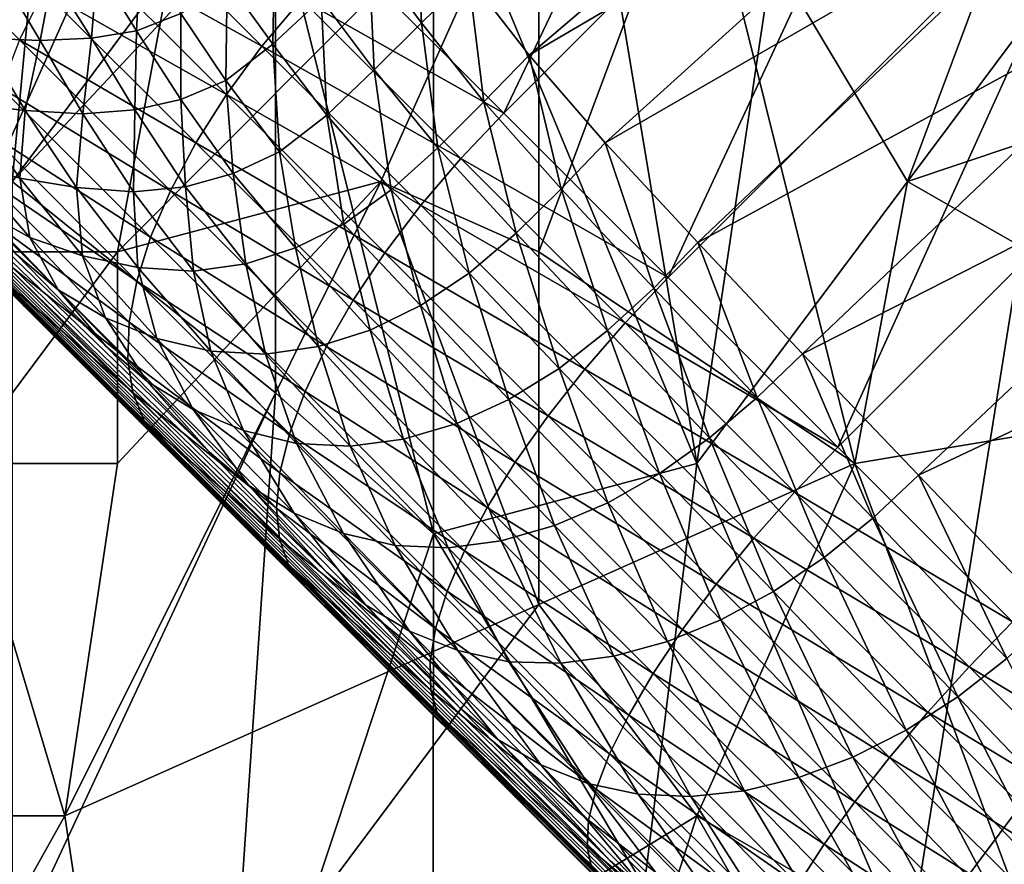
# Model space of a CAD drawing. Extents: x -160 to 10, y -10 to 160.
# Tile 238 of 450: x -0.1676 to -0.1429, y 0.0831 to 0.1043. Entities that reach past the tile are written whole.
import ezdxf

# ---------------------------------------------------------------- set-up
doc = ezdxf.new("R2010")
doc.units = 0

msp = doc.modelspace()

# ---------------------------------------------------------------- linework, layer by layer
for points in [[(-0.185174, 0.170429, 0.584312), (-0.148952, 0.135016, 0.684081), (-0.071389, 0.057435, 0.659767)], [(-0.185174, 0.170429, 0.584312), (-0.071389, 0.057435, 0.659767), (-0.083124, 0.068952, 0.639939)], [(-0.185174, 0.170429, 0.584312), (-0.083124, 0.068952, 0.639939), (-0.085112, 0.070919, 0.637953)], [(-0.185174, 0.170429, 0.584312), (-0.085112, 0.070919, 0.637953), (-0.087059, 0.072845, 0.635977)], [(-0.185174, 0.170429, 0.584312), (-0.087059, 0.072845, 0.635977), (-0.088964, 0.07473, 0.634012)], [(-0.185174, 0.170429, 0.584312), (-0.088964, 0.07473, 0.634012), (-0.090829, 0.076574, 0.63206)], [(-0.185174, 0.170429, 0.584312), (-0.090829, 0.076574, 0.63206), (-0.092655, 0.078379, 0.630117)], [(-0.185174, 0.170429, 0.584312), (-0.092655, 0.078379, 0.630117), (-0.094442, 0.080147, 0.628184)], [(-0.185174, 0.170429, 0.584312), (-0.094442, 0.080147, 0.628184), (-0.096295, 0.081978, 0.626145)], [(-0.185174, 0.170429, 0.584312), (-0.096295, 0.081978, 0.626145), (-0.105174, 0.09075, 0.615906)], [(-0.185174, 0.170429, 0.584312), (-0.105174, 0.09075, 0.615906), (-0.111024, 0.096522, 0.608537)], [(-0.185174, 0.170429, 0.584312), (-0.111024, 0.096522, 0.608537), (-0.116305, 0.101728, 0.601386)], [(-0.116305, 0.101728, 0.601386), (-0.121075, 0.106425, 0.594416), (-0.185174, 0.170429, 0.584312)], [(-0.148952, 0.135016, 0.684081), (-0.120864, 0.106907, 0.7044), (-0.071389, 0.057435, 0.659767)], [(-0.171739, 0.098514, 0.771863), (-0.166453, 0.114435, 0.771572), (-0.170417, 0.12328, 0.77151)], [(-0.16747, 0.097153, 0.693811), (-0.180167, 0.109834, 0.680251), (-0.191236, 0.120898, 0.661847)], [(-0.136408, 0.066108, 0.707415), (-0.16747, 0.097153, 0.693811), (-0.191236, 0.120898, 0.661847)], [(-0.100422, 0.030204, 0.651207), (-0.136408, 0.066108, 0.707415), (-0.191236, 0.120898, 0.661847)], [(-0.109075, 0.038966, 0.641935), (-0.100422, 0.030204, 0.651207), (-0.191236, 0.120898, 0.661847)], [(-0.111082, 0.040994, 0.639939), (-0.109075, 0.038966, 0.641935), (-0.191236, 0.120898, 0.661847)], [(-0.113049, 0.042982, 0.637953), (-0.111082, 0.040994, 0.639939), (-0.191236, 0.120898, 0.661847)], [(-0.114975, 0.044929, 0.635977), (-0.113049, 0.042982, 0.637953), (-0.191236, 0.120898, 0.661847)], [(-0.116859, 0.046834, 0.634012), (-0.114975, 0.044929, 0.635977), (-0.191236, 0.120898, 0.661847)], [(-0.118704, 0.048699, 0.63206), (-0.116859, 0.046834, 0.634012), (-0.191236, 0.120898, 0.661847)], [(-0.120509, 0.050525, 0.630117), (-0.118704, 0.048699, 0.63206), (-0.191236, 0.120898, 0.661847)], [(-0.122277, 0.052313, 0.628184), (-0.120509, 0.050525, 0.630117), (-0.191236, 0.120898, 0.661847)], [(-0.191236, 0.120898, 0.661847), (-0.167673, 0.098459, 0.556698), (-0.165423, 0.096149, 0.562462)], [(-0.124108, 0.054165, 0.626145), (-0.122277, 0.052313, 0.628184), (-0.191236, 0.120898, 0.661847)], [(-0.132879, 0.063045, 0.615906), (-0.124108, 0.054165, 0.626145), (-0.191236, 0.120898, 0.661847)], [(-0.191236, 0.120898, 0.661847), (-0.165423, 0.096149, 0.562462), (-0.162836, 0.0935, 0.568446)], [(-0.191236, 0.120898, 0.661847), (-0.162836, 0.0935, 0.568446), (-0.159885, 0.090483, 0.574642)], [(-0.138652, 0.068895, 0.608537), (-0.132879, 0.063045, 0.615906), (-0.191236, 0.120898, 0.661847)], [(-0.143857, 0.074175, 0.601386), (-0.138652, 0.068895, 0.608537), (-0.191236, 0.120898, 0.661847)], [(-0.191236, 0.120898, 0.661847), (-0.159885, 0.090483, 0.574642), (-0.156539, 0.087071, 0.58104)], [(-0.191236, 0.120898, 0.661847), (-0.156539, 0.087071, 0.58104), (-0.152772, 0.083234, 0.587633)], [(-0.148554, 0.078945, 0.594416), (-0.143857, 0.074175, 0.601386), (-0.191236, 0.120898, 0.661847)], [(-0.191236, 0.120898, 0.661847), (-0.152772, 0.083234, 0.587633), (-0.148554, 0.078945, 0.594416)], [(-0.155442, 0.101999, 0.709867), (-0.148131, 0.117314, 0.707175), (-0.159444, 0.106001, 0.707175)], [(-0.155442, 0.101999, 0.709867), (-0.144129, 0.113312, 0.709867), (-0.148131, 0.117314, 0.707175)], [(-0.167774, 0.100283, 0.771746), (-0.166453, 0.114435, 0.771572), (-0.171739, 0.098514, 0.771863)], [(-0.167774, 0.100283, 0.771746), (-0.161167, 0.107359, 0.771433), (-0.166453, 0.114435, 0.771572)], [(-0.151313, 0.09787, 0.712242), (-0.144129, 0.113312, 0.709867), (-0.155442, 0.101999, 0.709867)], [(-0.151313, 0.09787, 0.712242), (-0.14, 0.109183, 0.712242), (-0.144129, 0.113312, 0.709867)], [(-0.156329, 0.105417, 0.54201), (-0.144225, 0.11247, 0.546387), (-0.154799, 0.103451, 0.546712)], [(-0.154799, 0.103451, 0.546712), (-0.144225, 0.11247, 0.546387), (-0.142424, 0.11072, 0.551463)], [(-0.154799, 0.103451, 0.546712), (-0.142424, 0.11072, 0.551463), (-0.152894, 0.101251, 0.551663)], [(-0.150596, 0.093207, 0.770742), (-0.147953, 0.110897, 0.770597), (-0.153239, 0.109128, 0.770985)], [(-0.152894, 0.101251, 0.551663), (-0.142424, 0.11072, 0.551463), (-0.140246, 0.108564, 0.556737)], [(-0.141346, 0.10559, 0.76997), (-0.147953, 0.110897, 0.770597), (-0.150596, 0.093207, 0.770742)], [(-0.16747, 0.097153, 0.693811), (-0.174028, 0.103704, 0.687614), (-0.180167, 0.109834, 0.680251)], [(-0.170417, 0.102052, 0.708347), (-0.170417, 0.109128, 0.707635), (-0.165132, 0.107359, 0.708462)], [(-0.15456, 0.109128, 0.709266), (-0.158525, 0.100283, 0.709218), (-0.165132, 0.098514, 0.709011)], [(-0.165132, 0.098514, 0.709011), (-0.16381, 0.10559, 0.708724), (-0.15456, 0.109128, 0.709266)], [(-0.157203, 0.091438, 0.771244), (-0.157203, 0.109128, 0.771225), (-0.161167, 0.107359, 0.771433)], [(-0.15456, 0.098514, 0.709301), (-0.158525, 0.100283, 0.709218), (-0.15456, 0.109128, 0.709266)], [(-0.150596, 0.093207, 0.770742), (-0.153239, 0.109128, 0.770985), (-0.157203, 0.109128, 0.771225)], [(-0.157203, 0.091438, 0.771244), (-0.150596, 0.093207, 0.770742), (-0.157203, 0.109128, 0.771225)], [(-0.15456, 0.098514, 0.709301), (-0.15456, 0.109128, 0.709266), (-0.150596, 0.109128, 0.709458)], [(-0.15456, 0.098514, 0.709301), (-0.150596, 0.109128, 0.709458), (-0.146632, 0.093207, 0.709339)], [(-0.147057, 0.093614, 0.7143), (-0.14, 0.109183, 0.712242), (-0.151313, 0.09787, 0.712242)], [(-0.150596, 0.109128, 0.709458), (-0.142668, 0.107359, 0.709632), (-0.145311, 0.100283, 0.709421)], [(-0.146632, 0.093207, 0.709339), (-0.150596, 0.109128, 0.709458), (-0.145311, 0.100283, 0.709421)], [(-0.147057, 0.093614, 0.7143), (-0.135744, 0.104927, 0.7143), (-0.14, 0.109183, 0.712242)], [(-0.152894, 0.101251, 0.551663), (-0.140246, 0.108564, 0.556737), (-0.150575, 0.098751, 0.556842)], [(-0.150575, 0.098751, 0.556842), (-0.140246, 0.108564, 0.556737), (-0.137569, 0.105845, 0.56216)], [(-0.16698, 0.105066, 0.702779), (-0.17125, 0.107496, 0.698778), (-0.167588, 0.103835, 0.702027)], [(-0.161507, 0.103675, 0.706811), (-0.165367, 0.107535, 0.703814), (-0.166236, 0.106306, 0.703378)], [(-0.160518, 0.104861, 0.707084), (-0.165367, 0.107535, 0.703814), (-0.161507, 0.103675, 0.706811)], [(-0.169096, 0.098514, 0.708762), (-0.170417, 0.102052, 0.708347), (-0.165132, 0.107359, 0.708462)], [(-0.169096, 0.098514, 0.708762), (-0.165132, 0.107359, 0.708462), (-0.16381, 0.10559, 0.708724)], [(-0.161167, 0.094976, 0.771481), (-0.161167, 0.107359, 0.771433), (-0.167774, 0.100283, 0.771746)], [(-0.161167, 0.094976, 0.771481), (-0.157203, 0.091438, 0.771244), (-0.161167, 0.107359, 0.771433)], [(-0.140025, 0.102052, 0.709489), (-0.145311, 0.100283, 0.709421), (-0.142668, 0.107359, 0.709632)], [(-0.157646, 0.10716, 0.537563), (-0.157503, 0.104268, 0.542018), (-0.158823, 0.106032, 0.537571)], [(-0.157646, 0.10716, 0.537563), (-0.156329, 0.105417, 0.54201), (-0.157503, 0.104268, 0.542018)], [(-0.162394, 0.102464, 0.706361), (-0.166236, 0.106306, 0.703378), (-0.16698, 0.105066, 0.702779)], [(-0.161507, 0.103675, 0.706811), (-0.166236, 0.106306, 0.703378), (-0.162394, 0.102464, 0.706361)], [(-0.161186, 0.106422, 0.533445), (-0.161232, 0.103731, 0.537631), (-0.162378, 0.105322, 0.533464)], [(-0.161186, 0.106422, 0.533445), (-0.160023, 0.104863, 0.537587), (-0.161232, 0.103731, 0.537631)], [(-0.164558, 0.106037, 0.529609), (-0.164652, 0.104062, 0.533789), (-0.165642, 0.105654, 0.529812)], [(-0.164558, 0.106037, 0.529609), (-0.163542, 0.104494, 0.533569), (-0.164652, 0.104062, 0.533789)], [(-0.155442, 0.101999, 0.709867), (-0.159444, 0.106001, 0.707175), (-0.160518, 0.104861, 0.707084)], [(-0.158823, 0.106032, 0.537571), (-0.158691, 0.103087, 0.542044), (-0.160023, 0.104863, 0.537587)], [(-0.158823, 0.106032, 0.537571), (-0.157503, 0.104268, 0.542018), (-0.158691, 0.103087, 0.542044)], [(-0.150575, 0.098751, 0.556842), (-0.137569, 0.105845, 0.56216), (-0.147947, 0.095961, 0.56226)], [(-0.147947, 0.095961, 0.56226), (-0.137569, 0.105845, 0.56216), (-0.134544, 0.102784, 0.567813)], [(-0.165132, 0.098514, 0.709011), (-0.169096, 0.098514, 0.708762), (-0.16381, 0.10559, 0.708724)], [(-0.165642, 0.105654, 0.529812), (-0.165784, 0.103882, 0.534078), (-0.166762, 0.105447, 0.530062)], [(-0.165642, 0.105654, 0.529812), (-0.164652, 0.104062, 0.533789), (-0.165784, 0.103882, 0.534078)], [(-0.145311, 0.080823, 0.770233), (-0.141346, 0.10559, 0.76997), (-0.150596, 0.093207, 0.770742)], [(-0.136061, 0.093207, 0.769371), (-0.141346, 0.10559, 0.76997), (-0.145311, 0.080823, 0.770233)], [(-0.16802, 0.105408, 0.53035), (-0.16707, 0.103822, 0.534397), (-0.168531, 0.103881, 0.534751)], [(-0.166762, 0.105447, 0.530062), (-0.16707, 0.103822, 0.534397), (-0.16802, 0.105408, 0.53035)], [(-0.166762, 0.105447, 0.530062), (-0.165784, 0.103882, 0.534078), (-0.16707, 0.103822, 0.534397)], [(-0.162378, 0.105322, 0.533464), (-0.162412, 0.10282, 0.53775), (-0.163542, 0.104494, 0.533569)], [(-0.162378, 0.105322, 0.533464), (-0.161232, 0.103731, 0.537631), (-0.162412, 0.10282, 0.53775)], [(-0.156329, 0.105417, 0.54201), (-0.15594, 0.10228, 0.546715), (-0.157503, 0.104268, 0.542018)], [(-0.156329, 0.105417, 0.54201), (-0.154799, 0.103451, 0.546712), (-0.15594, 0.10228, 0.546715)], [(-0.163163, 0.101249, 0.705743), (-0.16698, 0.105066, 0.702779), (-0.167588, 0.103835, 0.702027)], [(-0.162394, 0.102464, 0.706361), (-0.16698, 0.105066, 0.702779), (-0.163163, 0.101249, 0.705743)], [(-0.15652, 0.100863, 0.709773), (-0.160518, 0.104861, 0.707084), (-0.161507, 0.103675, 0.706811)], [(-0.160023, 0.104863, 0.537587), (-0.159883, 0.101947, 0.542105), (-0.161232, 0.103731, 0.537631)], [(-0.155442, 0.101999, 0.709867), (-0.160518, 0.104861, 0.707084), (-0.15652, 0.100863, 0.709773)], [(-0.160023, 0.104863, 0.537587), (-0.158691, 0.103087, 0.542044), (-0.159883, 0.101947, 0.542105)], [(-0.142674, 0.089231, 0.716042), (-0.135744, 0.104927, 0.7143), (-0.147057, 0.093614, 0.7143)], [(-0.163542, 0.104494, 0.533569), (-0.163542, 0.102338, 0.537997), (-0.164652, 0.104062, 0.533789)], [(-0.163542, 0.104494, 0.533569), (-0.162412, 0.10282, 0.53775), (-0.163542, 0.102338, 0.537997)], [(-0.157503, 0.104268, 0.542018), (-0.157091, 0.10113, 0.546762), (-0.158691, 0.103087, 0.542044)], [(-0.157503, 0.104268, 0.542018), (-0.15594, 0.10228, 0.546715), (-0.157091, 0.10113, 0.546762)], [(-0.164652, 0.104062, 0.533789), (-0.164699, 0.102078, 0.538311), (-0.165784, 0.103882, 0.534078)], [(-0.164652, 0.104062, 0.533789), (-0.163542, 0.102338, 0.537997), (-0.164699, 0.102078, 0.538311)], [(-0.168531, 0.103881, 0.534751), (-0.167452, 0.102064, 0.539087), (-0.168897, 0.102231, 0.53951)], [(-0.16707, 0.103822, 0.534397), (-0.167452, 0.102064, 0.539087), (-0.168531, 0.103881, 0.534751)], [(-0.163802, 0.100049, 0.704966), (-0.167588, 0.103835, 0.702027), (-0.168049, 0.102635, 0.701134)], [(-0.163163, 0.101249, 0.705743), (-0.167588, 0.103835, 0.702027), (-0.163802, 0.100049, 0.704966)], [(-0.16707, 0.103822, 0.534397), (-0.166001, 0.101984, 0.538672), (-0.167452, 0.102064, 0.539087)], [(-0.165784, 0.103882, 0.534078), (-0.166001, 0.101984, 0.538672), (-0.16707, 0.103822, 0.534397)], [(-0.165784, 0.103882, 0.534078), (-0.164699, 0.102078, 0.538311), (-0.166001, 0.101984, 0.538672)], [(-0.16747, 0.097153, 0.693811), (-0.170802, 0.100482, 0.690856), (-0.174028, 0.103704, 0.687614)], [(-0.161232, 0.103731, 0.537631), (-0.161065, 0.101027, 0.542249), (-0.162412, 0.10282, 0.53775)], [(-0.15752, 0.099689, 0.709492), (-0.161507, 0.103675, 0.706811), (-0.162394, 0.102464, 0.706361)], [(-0.15652, 0.100863, 0.709773), (-0.161507, 0.103675, 0.706811), (-0.15752, 0.099689, 0.709492)], [(-0.161232, 0.103731, 0.537631), (-0.159883, 0.101947, 0.542105), (-0.161065, 0.101027, 0.542249)], [(-0.154799, 0.103451, 0.546712), (-0.153996, 0.100096, 0.551673), (-0.15594, 0.10228, 0.546715)], [(-0.154799, 0.103451, 0.546712), (-0.152894, 0.101251, 0.551663), (-0.153996, 0.100096, 0.551673)], [(-0.158691, 0.103087, 0.542044), (-0.158262, 0.100072, 0.546868), (-0.159883, 0.101947, 0.542105)], [(-0.158691, 0.103087, 0.542044), (-0.157091, 0.10113, 0.546762), (-0.158262, 0.100072, 0.546868)], [(-0.162412, 0.10282, 0.53775), (-0.16223, 0.100481, 0.542516), (-0.163542, 0.102338, 0.537997)], [(-0.162412, 0.10282, 0.53775), (-0.161065, 0.101027, 0.542249), (-0.16223, 0.100481, 0.542516)], [(-0.147947, 0.095961, 0.56226), (-0.134544, 0.102784, 0.567813), (-0.145035, 0.092914, 0.567939)], [(-0.145035, 0.092914, 0.567939), (-0.134544, 0.102784, 0.567813), (-0.131206, 0.099445, 0.573725)], [(-0.1643, 0.098887, 0.704044), (-0.168049, 0.102635, 0.701134), (-0.168354, 0.101486, 0.700115)], [(-0.163802, 0.100049, 0.704966), (-0.168049, 0.102635, 0.701134), (-0.1643, 0.098887, 0.704044)], [(-0.163542, 0.102338, 0.537997), (-0.163427, 0.100147, 0.542854), (-0.164699, 0.102078, 0.538311)], [(-0.163542, 0.102338, 0.537997), (-0.16223, 0.100481, 0.542516), (-0.163427, 0.100147, 0.542854)], [(-0.158425, 0.098496, 0.70903), (-0.162394, 0.102464, 0.706361), (-0.163163, 0.101249, 0.705743)], [(-0.15752, 0.099689, 0.709492), (-0.162394, 0.102464, 0.706361), (-0.158425, 0.098496, 0.70903)], [(-0.15594, 0.10228, 0.546715), (-0.155133, 0.098987, 0.551745), (-0.157091, 0.10113, 0.546762)], [(-0.15594, 0.10228, 0.546715), (-0.153996, 0.100096, 0.551673), (-0.155133, 0.098987, 0.551745)], [(-0.168897, 0.102231, 0.53951), (-0.167584, 0.100362, 0.54423), (-0.168933, 0.100727, 0.544742)], [(-0.167452, 0.102064, 0.539087), (-0.167584, 0.100362, 0.54423), (-0.168897, 0.102231, 0.53951)], [(-0.167452, 0.102064, 0.539087), (-0.166164, 0.100128, 0.543732), (-0.167584, 0.100362, 0.54423)], [(-0.166001, 0.101984, 0.538672), (-0.166164, 0.100128, 0.543732), (-0.167452, 0.102064, 0.539087)], [(-0.164699, 0.102078, 0.538311), (-0.164732, 0.100025, 0.543259), (-0.166001, 0.101984, 0.538672)], [(-0.164699, 0.102078, 0.538311), (-0.163427, 0.100147, 0.542854), (-0.164732, 0.100025, 0.543259)], [(-0.136061, 0.094976, 0.709376), (-0.145311, 0.100283, 0.709421), (-0.140025, 0.102052, 0.709489)], [(-0.166001, 0.101984, 0.538672), (-0.164732, 0.100025, 0.543259), (-0.166164, 0.100128, 0.543732)], [(-0.159883, 0.101947, 0.542105), (-0.159452, 0.099212, 0.547062), (-0.161065, 0.101027, 0.542249)], [(-0.159883, 0.101947, 0.542105), (-0.158262, 0.100072, 0.546868), (-0.159452, 0.099212, 0.547062)], [(-0.151313, 0.09787, 0.712242), (-0.155442, 0.101999, 0.709867), (-0.15652, 0.100863, 0.709773)], [(-0.164648, 0.097781, 0.702992), (-0.168354, 0.101486, 0.700115), (-0.1685, 0.100409, 0.698989)], [(-0.1643, 0.098887, 0.704044), (-0.168354, 0.101486, 0.700115), (-0.164648, 0.097781, 0.702992)], [(-0.15922, 0.097306, 0.708395), (-0.163163, 0.101249, 0.705743), (-0.163802, 0.100049, 0.704966)], [(-0.158425, 0.098496, 0.70903), (-0.163163, 0.101249, 0.705743), (-0.15922, 0.097306, 0.708395)], [(-0.157091, 0.10113, 0.546762), (-0.156311, 0.097984, 0.55189), (-0.158262, 0.100072, 0.546868)], [(-0.157091, 0.10113, 0.546762), (-0.155133, 0.098987, 0.551745), (-0.156311, 0.097984, 0.55189)], [(-0.152894, 0.101251, 0.551663), (-0.151679, 0.09761, 0.556861), (-0.153996, 0.100096, 0.551673)], [(-0.152894, 0.101251, 0.551663), (-0.150575, 0.098751, 0.556842), (-0.151679, 0.09761, 0.556861)], [(-0.161065, 0.101027, 0.542249), (-0.160665, 0.098617, 0.547356), (-0.16223, 0.100481, 0.542516)], [(-0.161065, 0.101027, 0.542249), (-0.159452, 0.099212, 0.547062), (-0.160665, 0.098617, 0.547356)], [(-0.152395, 0.096738, 0.712146), (-0.15652, 0.100863, 0.709773), (-0.15752, 0.099689, 0.709492)], [(-0.151313, 0.09787, 0.712242), (-0.15652, 0.100863, 0.709773), (-0.152395, 0.096738, 0.712146)], [(-0.167584, 0.100362, 0.54423), (-0.16733, 0.098877, 0.549858), (-0.168933, 0.100727, 0.544742)], [(-0.168933, 0.100727, 0.544742), (-0.16733, 0.098877, 0.549858), (-0.16854, 0.099549, 0.550496)], [(-0.167963, 0.097779, 0.695163), (-0.170802, 0.100482, 0.690856), (-0.16747, 0.097153, 0.693811)], [(-0.164648, 0.097781, 0.702992), (-0.1685, 0.100409, 0.698989), (-0.16484, 0.09675, 0.70183)], [(-0.16484, 0.09675, 0.70183), (-0.1685, 0.100409, 0.698989), (-0.168482, 0.099421, 0.697774)], [(-0.166164, 0.100128, 0.543732), (-0.166013, 0.098417, 0.549256), (-0.167584, 0.100362, 0.54423)], [(-0.167584, 0.100362, 0.54423), (-0.166013, 0.098417, 0.549256), (-0.16733, 0.098877, 0.549858)], [(-0.16223, 0.100481, 0.542516), (-0.161915, 0.098214, 0.547721), (-0.163427, 0.100147, 0.542854)], [(-0.16223, 0.100481, 0.542516), (-0.160665, 0.098617, 0.547356), (-0.161915, 0.098214, 0.547721)], [(-0.167774, 0.080823, 0.771879), (-0.161167, 0.094976, 0.771481), (-0.167774, 0.100283, 0.771746)], [(-0.166453, 0.084362, 0.709231), (-0.158525, 0.100283, 0.709218), (-0.15456, 0.089669, 0.709292)], [(-0.166453, 0.084362, 0.709231), (-0.165132, 0.093207, 0.709153), (-0.158525, 0.100283, 0.709218)], [(-0.164732, 0.100025, 0.543259), (-0.164622, 0.098123, 0.548683), (-0.166164, 0.100128, 0.543732)], [(-0.166164, 0.100128, 0.543732), (-0.164622, 0.098123, 0.548683), (-0.166013, 0.098417, 0.549256)], [(-0.165132, 0.093207, 0.709153), (-0.165132, 0.098514, 0.709011), (-0.158525, 0.100283, 0.709218)], [(-0.163427, 0.100147, 0.542854), (-0.163224, 0.098031, 0.548159), (-0.164732, 0.100025, 0.543259)], [(-0.163427, 0.100147, 0.542854), (-0.161915, 0.098214, 0.547721), (-0.163224, 0.098031, 0.548159)], [(-0.158262, 0.100072, 0.546868), (-0.15753, 0.097171, 0.55213), (-0.159452, 0.099212, 0.547062)], [(-0.15456, 0.089669, 0.709292), (-0.158525, 0.100283, 0.709218), (-0.15456, 0.098514, 0.709301)], [(-0.158262, 0.100072, 0.546868), (-0.156311, 0.097984, 0.55189), (-0.15753, 0.097171, 0.55213)], [(-0.153996, 0.100096, 0.551673), (-0.152839, 0.096541, 0.556959), (-0.155133, 0.098987, 0.551745)], [(-0.153996, 0.100096, 0.551673), (-0.151679, 0.09761, 0.556861), (-0.152839, 0.096541, 0.556959)], [(-0.146632, 0.093207, 0.709339), (-0.145311, 0.100283, 0.709421), (-0.136061, 0.094976, 0.709376)], [(-0.164732, 0.100025, 0.543259), (-0.163224, 0.098031, 0.548159), (-0.164622, 0.098123, 0.548683)], [(-0.159891, 0.096139, 0.707596), (-0.163802, 0.100049, 0.704966), (-0.1643, 0.098887, 0.704044)], [(-0.15922, 0.097306, 0.708395), (-0.163802, 0.100049, 0.704966), (-0.159891, 0.096139, 0.707596)], [(-0.153406, 0.095575, 0.711859), (-0.15752, 0.099689, 0.709492), (-0.158425, 0.098496, 0.70903)], [(-0.152395, 0.096738, 0.712146), (-0.15752, 0.099689, 0.709492), (-0.153406, 0.095575, 0.711859)], [(-0.16733, 0.098877, 0.549858), (-0.16662, 0.097564, 0.555964), (-0.16854, 0.099549, 0.550496)], [(-0.16854, 0.099549, 0.550496), (-0.16662, 0.097564, 0.555964), (-0.167673, 0.098459, 0.556698)], [(-0.16484, 0.09675, 0.70183), (-0.168482, 0.099421, 0.697774), (-0.164873, 0.095813, 0.700575)], [(-0.164873, 0.095813, 0.700575), (-0.168482, 0.099421, 0.697774), (-0.168302, 0.098539, 0.696491)], [(-0.145035, 0.092914, 0.567939), (-0.131206, 0.099445, 0.573725), (-0.141674, 0.089388, 0.573808)], [(-0.159452, 0.099212, 0.547062), (-0.158792, 0.096556, 0.552458), (-0.160665, 0.098617, 0.547356)], [(-0.159452, 0.099212, 0.547062), (-0.15753, 0.097171, 0.55213), (-0.158792, 0.096556, 0.552458)], [(-0.166013, 0.098417, 0.549256), (-0.165437, 0.096859, 0.555251), (-0.16733, 0.098877, 0.549858)], [(-0.16733, 0.098877, 0.549858), (-0.165437, 0.096859, 0.555251), (-0.16662, 0.097564, 0.555964)], [(-0.160427, 0.095015, 0.706648), (-0.1643, 0.098887, 0.704044), (-0.164648, 0.097781, 0.702992)], [(-0.159891, 0.096139, 0.707596), (-0.1643, 0.098887, 0.704044), (-0.160427, 0.095015, 0.706648)], [(-0.155133, 0.098987, 0.551745), (-0.15405, 0.095593, 0.557146), (-0.156311, 0.097984, 0.55189)], [(-0.155133, 0.098987, 0.551745), (-0.152839, 0.096541, 0.556959), (-0.15405, 0.095593, 0.557146)], [(-0.160665, 0.098617, 0.547356), (-0.16009, 0.096138, 0.552866), (-0.161915, 0.098214, 0.547721)], [(-0.160665, 0.098617, 0.547356), (-0.158792, 0.096556, 0.552458), (-0.16009, 0.096138, 0.552866)], [(-0.150575, 0.098751, 0.556842), (-0.14908, 0.094862, 0.562298), (-0.151679, 0.09761, 0.556861)], [(-0.150575, 0.098751, 0.556842), (-0.147947, 0.095961, 0.56226), (-0.14908, 0.094862, 0.562298)], [(-0.165132, 0.093207, 0.709153), (-0.169096, 0.093207, 0.709019), (-0.165132, 0.098514, 0.709011)], [(-0.169096, 0.093207, 0.709019), (-0.169096, 0.098514, 0.708762), (-0.165132, 0.098514, 0.709011)], [(-0.164873, 0.095813, 0.700575), (-0.168302, 0.098539, 0.696491), (-0.164746, 0.094985, 0.699251)], [(-0.164746, 0.094985, 0.699251), (-0.168302, 0.098539, 0.696491), (-0.167963, 0.097779, 0.695163)], [(-0.16662, 0.097564, 0.555964), (-0.165423, 0.096149, 0.562462), (-0.167673, 0.098459, 0.556698)], [(-0.164622, 0.098123, 0.548683), (-0.164148, 0.096343, 0.554569), (-0.166013, 0.098417, 0.549256)], [(-0.166013, 0.098417, 0.549256), (-0.164148, 0.096343, 0.554569), (-0.165437, 0.096859, 0.555251)], [(-0.15433, 0.094401, 0.711386), (-0.158425, 0.098496, 0.70903), (-0.15922, 0.097306, 0.708395)], [(-0.153406, 0.095575, 0.711859), (-0.158425, 0.098496, 0.70903), (-0.15433, 0.094401, 0.711386)], [(-0.15456, 0.089669, 0.709292), (-0.15456, 0.098514, 0.709301), (-0.146632, 0.093207, 0.709339)], [(-0.163224, 0.098031, 0.548159), (-0.162787, 0.096022, 0.553927), (-0.164622, 0.098123, 0.548683)], [(-0.164622, 0.098123, 0.548683), (-0.162787, 0.096022, 0.553927), (-0.164148, 0.096343, 0.554569)], [(-0.161915, 0.098214, 0.547721), (-0.161421, 0.095946, 0.553354), (-0.163224, 0.098031, 0.548159)], [(-0.161915, 0.098214, 0.547721), (-0.16009, 0.096138, 0.552866), (-0.161421, 0.095946, 0.553354)], [(-0.163224, 0.098031, 0.548159), (-0.161421, 0.095946, 0.553354), (-0.162787, 0.096022, 0.553927)], [(-0.156311, 0.097984, 0.55189), (-0.155314, 0.094811, 0.557426), (-0.15753, 0.097171, 0.55213)], [(-0.156311, 0.097984, 0.55189), (-0.15405, 0.095593, 0.557146), (-0.155314, 0.094811, 0.557426)], [(-0.147057, 0.093614, 0.7143), (-0.151313, 0.09787, 0.712242), (-0.152395, 0.096738, 0.712146)], [(-0.164746, 0.094985, 0.699251), (-0.167963, 0.097779, 0.695163), (-0.164461, 0.09428, 0.69788)], [(-0.164461, 0.09428, 0.69788), (-0.167963, 0.097779, 0.695163), (-0.16747, 0.097153, 0.693811)], [(-0.160818, 0.093953, 0.705568), (-0.164648, 0.097781, 0.702992), (-0.16484, 0.09675, 0.70183)], [(-0.160427, 0.095015, 0.706648), (-0.164648, 0.097781, 0.702992), (-0.160818, 0.093953, 0.705568)], [(-0.151679, 0.09761, 0.556861), (-0.150278, 0.09385, 0.562429), (-0.152839, 0.096541, 0.556959)], [(-0.151679, 0.09761, 0.556861), (-0.14908, 0.094862, 0.562298), (-0.150278, 0.09385, 0.562429)], [(-0.165437, 0.096859, 0.555251), (-0.164394, 0.095274, 0.561666), (-0.16662, 0.097564, 0.555964)], [(-0.16662, 0.097564, 0.555964), (-0.164394, 0.095274, 0.561666), (-0.165423, 0.096149, 0.562462)], [(-0.164461, 0.09428, 0.69788), (-0.16747, 0.097153, 0.693811), (-0.164024, 0.093711, 0.696484)], [(-0.160464, 0.090153, 0.698878), (-0.164024, 0.093711, 0.696484), (-0.16747, 0.097153, 0.693811)], [(-0.152975, 0.082669, 0.702836), (-0.160464, 0.090153, 0.698878), (-0.16747, 0.097153, 0.693811)], [(-0.136408, 0.066108, 0.707415), (-0.152975, 0.082669, 0.702836), (-0.16747, 0.097153, 0.693811)], [(-0.155151, 0.093238, 0.710735), (-0.15922, 0.097306, 0.708395), (-0.159891, 0.096139, 0.707596)], [(-0.15433, 0.094401, 0.711386), (-0.15922, 0.097306, 0.708395), (-0.155151, 0.093238, 0.710735)], [(-0.15753, 0.097171, 0.55213), (-0.156621, 0.094214, 0.5578), (-0.158792, 0.096556, 0.552458)], [(-0.15753, 0.097171, 0.55213), (-0.155314, 0.094811, 0.557426), (-0.156621, 0.094214, 0.5578)], [(-0.164148, 0.096343, 0.554569), (-0.163237, 0.094564, 0.560886), (-0.165437, 0.096859, 0.555251)], [(-0.165437, 0.096859, 0.555251), (-0.163237, 0.094564, 0.560886), (-0.164394, 0.095274, 0.561666)], [(-0.161058, 0.092971, 0.704372), (-0.16484, 0.09675, 0.70183), (-0.164873, 0.095813, 0.700575)], [(-0.160818, 0.093953, 0.705568), (-0.16484, 0.09675, 0.70183), (-0.161058, 0.092971, 0.704372)], [(-0.148142, 0.092486, 0.714202), (-0.152395, 0.096738, 0.712146), (-0.153406, 0.095575, 0.711859)], [(-0.147057, 0.093614, 0.7143), (-0.152395, 0.096738, 0.712146), (-0.148142, 0.092486, 0.714202)], [(-0.158792, 0.096556, 0.552458), (-0.157955, 0.093819, 0.558261), (-0.16009, 0.096138, 0.552866)], [(-0.158792, 0.096556, 0.552458), (-0.156621, 0.094214, 0.5578), (-0.157955, 0.093819, 0.558261)], [(-0.152839, 0.096541, 0.556959), (-0.151532, 0.092958, 0.562657), (-0.15405, 0.095593, 0.557146)], [(-0.152839, 0.096541, 0.556959), (-0.150278, 0.09385, 0.562429), (-0.151532, 0.092958, 0.562657)], [(-0.164394, 0.095274, 0.561666), (-0.162836, 0.0935, 0.568446), (-0.165423, 0.096149, 0.562462)], [(-0.162787, 0.096022, 0.553927), (-0.161974, 0.094032, 0.560134), (-0.164148, 0.096343, 0.554569)], [(-0.164148, 0.096343, 0.554569), (-0.161974, 0.094032, 0.560134), (-0.163237, 0.094564, 0.560886)], [(-0.16009, 0.096138, 0.552866), (-0.159296, 0.09364, 0.558805), (-0.161421, 0.095946, 0.553354)], [(-0.155855, 0.092103, 0.709918), (-0.159891, 0.096139, 0.707596), (-0.160427, 0.095015, 0.706648)], [(-0.16009, 0.096138, 0.552866), (-0.157955, 0.093819, 0.558261), (-0.159296, 0.09364, 0.558805)], [(-0.155151, 0.093238, 0.710735), (-0.159891, 0.096139, 0.707596), (-0.155855, 0.092103, 0.709918)], [(-0.161421, 0.095946, 0.553354), (-0.160643, 0.093709, 0.559432), (-0.162787, 0.096022, 0.553927)], [(-0.162787, 0.096022, 0.553927), (-0.160643, 0.093709, 0.559432), (-0.161974, 0.094032, 0.560134)], [(-0.161421, 0.095946, 0.553354), (-0.159296, 0.09364, 0.558805), (-0.160643, 0.093709, 0.559432)], [(-0.147947, 0.095961, 0.56226), (-0.14618, 0.091834, 0.567988), (-0.14908, 0.094862, 0.562298)], [(-0.147947, 0.095961, 0.56226), (-0.145035, 0.092914, 0.567939), (-0.14618, 0.091834, 0.567988)], [(-0.161058, 0.092971, 0.704372), (-0.164873, 0.095813, 0.700575), (-0.161143, 0.092085, 0.703083)], [(-0.161143, 0.092085, 0.703083), (-0.164873, 0.095813, 0.700575), (-0.164746, 0.094985, 0.699251)], [(-0.15405, 0.095593, 0.557146), (-0.152833, 0.092217, 0.562983), (-0.155314, 0.094811, 0.557426)], [(-0.149165, 0.091334, 0.713909), (-0.153406, 0.095575, 0.711859), (-0.15433, 0.094401, 0.711386)], [(-0.15405, 0.095593, 0.557146), (-0.151532, 0.092958, 0.562657), (-0.152833, 0.092217, 0.562983)], [(-0.148142, 0.092486, 0.714202), (-0.153406, 0.095575, 0.711859), (-0.149165, 0.091334, 0.713909)], [(-0.163237, 0.094564, 0.560886), (-0.161833, 0.09265, 0.567592), (-0.164394, 0.095274, 0.561666)], [(-0.164394, 0.095274, 0.561666), (-0.161833, 0.09265, 0.567592), (-0.162836, 0.0935, 0.568446)], [(-0.162489, 0.075516, 0.771595), (-0.161167, 0.094976, 0.771481), (-0.167774, 0.080823, 0.771879)], [(-0.161143, 0.092085, 0.703083), (-0.164746, 0.094985, 0.699251), (-0.161071, 0.091312, 0.701722)], [(-0.161071, 0.091312, 0.701722), (-0.164746, 0.094985, 0.699251), (-0.164461, 0.09428, 0.69788)], [(-0.162489, 0.075516, 0.771595), (-0.157203, 0.091438, 0.771244), (-0.161167, 0.094976, 0.771481)], [(-0.156429, 0.091018, 0.708948), (-0.160427, 0.095015, 0.706648), (-0.160818, 0.093953, 0.705568)], [(-0.155855, 0.092103, 0.709918), (-0.160427, 0.095015, 0.706648), (-0.156429, 0.091018, 0.708948)], [(-0.141346, 0.079054, 0.709311), (-0.146632, 0.093207, 0.709339), (-0.136061, 0.094976, 0.709376)], [(-0.155314, 0.094811, 0.557426), (-0.154164, 0.091649, 0.563404), (-0.156621, 0.094214, 0.5578)], [(-0.155314, 0.094811, 0.557426), (-0.152833, 0.092217, 0.562983), (-0.154164, 0.091649, 0.563404)], [(-0.14908, 0.094862, 0.562298), (-0.147397, 0.090851, 0.568142), (-0.150278, 0.09385, 0.562429)], [(-0.14908, 0.094862, 0.562298), (-0.14618, 0.091834, 0.567988), (-0.147397, 0.090851, 0.568142)], [(-0.161974, 0.094032, 0.560134), (-0.160702, 0.091959, 0.566752), (-0.163237, 0.094564, 0.560886)], [(-0.163237, 0.094564, 0.560886), (-0.160702, 0.091959, 0.566752), (-0.161833, 0.09265, 0.567592)], [(-0.150108, 0.09018, 0.713427), (-0.15433, 0.094401, 0.711386), (-0.155151, 0.093238, 0.710735)], [(-0.149165, 0.091334, 0.713909), (-0.15433, 0.094401, 0.711386), (-0.150108, 0.09018, 0.713427)], [(-0.161071, 0.091312, 0.701722), (-0.164461, 0.09428, 0.69788), (-0.160843, 0.090665, 0.700312)], [(-0.160843, 0.090665, 0.700312), (-0.164461, 0.09428, 0.69788), (-0.164024, 0.093711, 0.696484)], [(-0.156621, 0.094214, 0.5578), (-0.155502, 0.091264, 0.563913), (-0.157955, 0.093819, 0.558261)], [(-0.156621, 0.094214, 0.5578), (-0.154164, 0.091649, 0.563404), (-0.155502, 0.091264, 0.563913)], [(-0.160643, 0.093709, 0.559432), (-0.159465, 0.091446, 0.565943), (-0.161974, 0.094032, 0.560134)], [(-0.161974, 0.094032, 0.560134), (-0.159465, 0.091446, 0.565943), (-0.160702, 0.091959, 0.566752)], [(-0.156864, 0.09, 0.707842), (-0.160818, 0.093953, 0.705568), (-0.161058, 0.092971, 0.704372)], [(-0.156429, 0.091018, 0.708948), (-0.160818, 0.093953, 0.705568), (-0.156864, 0.09, 0.707842)], [(-0.160843, 0.090665, 0.700312), (-0.164024, 0.093711, 0.696484), (-0.160464, 0.090153, 0.698878)], [(-0.159296, 0.09364, 0.558805), (-0.158164, 0.091145, 0.565188), (-0.160643, 0.093709, 0.559432)], [(-0.160643, 0.093709, 0.559432), (-0.158164, 0.091145, 0.565188), (-0.159465, 0.091446, 0.565943)], [(-0.157955, 0.093819, 0.558261), (-0.156838, 0.091088, 0.564509), (-0.159296, 0.09364, 0.558805)], [(-0.159296, 0.09364, 0.558805), (-0.156838, 0.091088, 0.564509), (-0.158164, 0.091145, 0.565188)], [(-0.157955, 0.093819, 0.558261), (-0.155502, 0.091264, 0.563913), (-0.156838, 0.091088, 0.564509)], [(-0.150278, 0.09385, 0.562429), (-0.148673, 0.089993, 0.568403), (-0.151532, 0.092958, 0.562657)], [(-0.150278, 0.09385, 0.562429), (-0.147397, 0.090851, 0.568142), (-0.148673, 0.089993, 0.568403)], [(-0.161833, 0.09265, 0.567592), (-0.159885, 0.090483, 0.574642), (-0.162836, 0.0935, 0.568446)], [(-0.142674, 0.089231, 0.716042), (-0.147057, 0.093614, 0.7143), (-0.148142, 0.092486, 0.714202)], [(-0.170417, 0.084362, 0.709167), (-0.169096, 0.093207, 0.709019), (-0.166453, 0.084362, 0.709231)], [(-0.166453, 0.084362, 0.709231), (-0.169096, 0.093207, 0.709019), (-0.165132, 0.093207, 0.709153)], [(-0.151918, 0.082592, 0.770839), (-0.150596, 0.093207, 0.770742), (-0.157203, 0.091438, 0.771244)], [(-0.150955, 0.089042, 0.712764), (-0.155151, 0.093238, 0.710735), (-0.155855, 0.092103, 0.709918)], [(-0.150108, 0.09018, 0.713427), (-0.155151, 0.093238, 0.710735), (-0.150955, 0.089042, 0.712764)], [(-0.150596, 0.084362, 0.709308), (-0.15456, 0.089669, 0.709292), (-0.146632, 0.093207, 0.709339)], [(-0.145311, 0.080823, 0.770233), (-0.150596, 0.093207, 0.770742), (-0.151918, 0.082592, 0.770839)], [(-0.150596, 0.084362, 0.709308), (-0.146632, 0.093207, 0.709339), (-0.141346, 0.079054, 0.709311)], [(-0.145311, 0.080823, 0.770233), (-0.137382, 0.079054, 0.769425), (-0.136061, 0.093207, 0.769371)], [(-0.157153, 0.089066, 0.706619), (-0.161058, 0.092971, 0.704372), (-0.161143, 0.092085, 0.703083)], [(-0.156864, 0.09, 0.707842), (-0.161058, 0.092971, 0.704372), (-0.157153, 0.089066, 0.706619)], [(-0.151532, 0.092958, 0.562657), (-0.149993, 0.089286, 0.568769), (-0.152833, 0.092217, 0.562983)], [(-0.151532, 0.092958, 0.562657), (-0.148673, 0.089993, 0.568403), (-0.149993, 0.089286, 0.568769)], [(-0.145035, 0.092914, 0.567939), (-0.142821, 0.088312, 0.573862), (-0.14618, 0.091834, 0.567988)], [(-0.145035, 0.092914, 0.567939), (-0.141674, 0.089388, 0.573808), (-0.142821, 0.088312, 0.573862)], [(-0.160702, 0.091959, 0.566752), (-0.158908, 0.089661, 0.573731), (-0.161833, 0.09265, 0.567592)], [(-0.161833, 0.09265, 0.567592), (-0.158908, 0.089661, 0.573731), (-0.159885, 0.090483, 0.574642)], [(-0.143763, 0.088106, 0.715942), (-0.148142, 0.092486, 0.714202), (-0.149165, 0.091334, 0.713909)], [(-0.142674, 0.089231, 0.716042), (-0.148142, 0.092486, 0.714202), (-0.143763, 0.088106, 0.715942)], [(-0.152833, 0.092217, 0.562983), (-0.151335, 0.088741, 0.569235), (-0.154164, 0.091649, 0.563404)], [(-0.152833, 0.092217, 0.562983), (-0.149993, 0.089286, 0.568769), (-0.151335, 0.088741, 0.569235)], [(-0.157153, 0.089066, 0.706619), (-0.161143, 0.092085, 0.703083), (-0.15729, 0.088234, 0.705299)], [(-0.15729, 0.088234, 0.705299), (-0.161143, 0.092085, 0.703083), (-0.161071, 0.091312, 0.701722)], [(-0.159465, 0.091446, 0.565943), (-0.157803, 0.088997, 0.572835), (-0.160702, 0.091959, 0.566752)], [(-0.160702, 0.091959, 0.566752), (-0.157803, 0.088997, 0.572835), (-0.158908, 0.089661, 0.573731)], [(-0.151692, 0.08794, 0.711931), (-0.155855, 0.092103, 0.709918), (-0.156429, 0.091018, 0.708948)], [(-0.150955, 0.089042, 0.712764), (-0.155855, 0.092103, 0.709918), (-0.151692, 0.08794, 0.711931)], [(-0.14618, 0.091834, 0.567988), (-0.144049, 0.087347, 0.574035), (-0.147397, 0.090851, 0.568142)], [(-0.14618, 0.091834, 0.567988), (-0.142821, 0.088312, 0.573862), (-0.144049, 0.087347, 0.574035)], [(-0.162489, 0.075516, 0.771595), (-0.157213, 0.082592, 0.771242), (-0.157203, 0.091438, 0.771244)], [(-0.158164, 0.091145, 0.565188), (-0.156593, 0.08851, 0.571972), (-0.159465, 0.091446, 0.565943)], [(-0.159465, 0.091446, 0.565943), (-0.156593, 0.08851, 0.571972), (-0.157803, 0.088997, 0.572835)], [(-0.157213, 0.082592, 0.771242), (-0.151918, 0.082592, 0.770839), (-0.157203, 0.091438, 0.771244)], [(-0.154164, 0.091649, 0.563404), (-0.152679, 0.088372, 0.569793), (-0.155502, 0.091264, 0.563913)], [(-0.154164, 0.091649, 0.563404), (-0.151335, 0.088741, 0.569235), (-0.152679, 0.088372, 0.569793)], [(-0.15729, 0.088234, 0.705299), (-0.161071, 0.091312, 0.701722), (-0.157273, 0.087516, 0.703906)], [(-0.157273, 0.087516, 0.703906), (-0.161071, 0.091312, 0.701722), (-0.160843, 0.090665, 0.700312)], [(-0.155502, 0.091264, 0.563913), (-0.154007, 0.088193, 0.570438), (-0.156838, 0.091088, 0.564509)], [(-0.155502, 0.091264, 0.563913), (-0.152679, 0.088372, 0.569793), (-0.154007, 0.088193, 0.570438)], [(-0.144798, 0.086966, 0.715645), (-0.149165, 0.091334, 0.713909), (-0.150108, 0.09018, 0.713427)], [(-0.143763, 0.088106, 0.715942), (-0.149165, 0.091334, 0.713909), (-0.144798, 0.086966, 0.715645)], [(-0.156838, 0.091088, 0.564509), (-0.155315, 0.088233, 0.571166), (-0.158164, 0.091145, 0.565188)], [(-0.158164, 0.091145, 0.565188), (-0.155315, 0.088233, 0.571166), (-0.156593, 0.08851, 0.571972)], [(-0.152305, 0.086894, 0.710942), (-0.156429, 0.091018, 0.708948), (-0.156864, 0.09, 0.707842)], [(-0.156838, 0.091088, 0.564509), (-0.154007, 0.088193, 0.570438), (-0.155315, 0.088233, 0.571166)], [(-0.151692, 0.08794, 0.711931), (-0.156429, 0.091018, 0.708948), (-0.152305, 0.086894, 0.710942)], [(-0.147397, 0.090851, 0.568142), (-0.145342, 0.086518, 0.574326), (-0.148673, 0.089993, 0.568403)], [(-0.147397, 0.090851, 0.568142), (-0.144049, 0.087347, 0.574035), (-0.145342, 0.086518, 0.574326)], [(-0.157273, 0.087516, 0.703906), (-0.160843, 0.090665, 0.700312), (-0.157103, 0.086926, 0.702463)], [(-0.157103, 0.086926, 0.702463), (-0.160843, 0.090665, 0.700312), (-0.160464, 0.090153, 0.698878)], [(-0.158908, 0.089661, 0.573731), (-0.156539, 0.087071, 0.58104), (-0.159885, 0.090483, 0.574642)], [(-0.145759, 0.085831, 0.715156), (-0.150108, 0.09018, 0.713427), (-0.150955, 0.089042, 0.712764)], [(-0.144798, 0.086966, 0.715645), (-0.150108, 0.09018, 0.713427), (-0.145759, 0.085831, 0.715156)], [(-0.157103, 0.086926, 0.702463), (-0.160464, 0.090153, 0.698878), (-0.156782, 0.086474, 0.700995)], [(-0.152975, 0.082669, 0.702836), (-0.156782, 0.086474, 0.700995), (-0.160464, 0.090153, 0.698878)], [(-0.152784, 0.08592, 0.709815), (-0.156864, 0.09, 0.707842), (-0.157153, 0.089066, 0.706619)], [(-0.152305, 0.086894, 0.710942), (-0.156864, 0.09, 0.707842), (-0.152784, 0.08592, 0.709815)], [(-0.148673, 0.089993, 0.568403), (-0.146679, 0.085839, 0.574731), (-0.149993, 0.089286, 0.568769)], [(-0.148673, 0.089993, 0.568403), (-0.145342, 0.086518, 0.574326), (-0.146679, 0.085839, 0.574731)], [(-0.166453, 0.084362, 0.709231), (-0.15456, 0.089669, 0.709292), (-0.165132, 0.075516, 0.709246)], [(-0.165132, 0.075516, 0.709246), (-0.15456, 0.089669, 0.709292), (-0.150596, 0.084362, 0.709308)], [(-0.157803, 0.088997, 0.572835), (-0.155591, 0.086277, 0.580075), (-0.158908, 0.089661, 0.573731)], [(-0.158908, 0.089661, 0.573731), (-0.155591, 0.086277, 0.580075), (-0.156539, 0.087071, 0.58104)], [(-0.149993, 0.089286, 0.568769), (-0.148039, 0.085326, 0.575243), (-0.151335, 0.088741, 0.569235)], [(-0.149993, 0.089286, 0.568769), (-0.146679, 0.085839, 0.574731), (-0.148039, 0.085326, 0.575243)], [(-0.138164, 0.084721, 0.717467), (-0.142674, 0.089231, 0.716042), (-0.143763, 0.088106, 0.715942)], [(-0.156593, 0.08851, 0.571972), (-0.154514, 0.085642, 0.579126), (-0.157803, 0.088997, 0.572835)], [(-0.157803, 0.088997, 0.572835), (-0.154514, 0.085642, 0.579126), (-0.155591, 0.086277, 0.580075)], [(-0.153121, 0.085036, 0.708568), (-0.157153, 0.089066, 0.706619), (-0.15729, 0.088234, 0.705299)], [(-0.152784, 0.08592, 0.709815), (-0.157153, 0.089066, 0.706619), (-0.153121, 0.085036, 0.708568)], [(-0.146632, 0.084719, 0.714482), (-0.150955, 0.089042, 0.712764), (-0.151692, 0.08794, 0.711931)], [(-0.145759, 0.085831, 0.715156), (-0.150955, 0.089042, 0.712764), (-0.146632, 0.084719, 0.714482)], [(-0.151335, 0.088741, 0.569235), (-0.149401, 0.084992, 0.575856), (-0.152679, 0.088372, 0.569793)], [(-0.151335, 0.088741, 0.569235), (-0.148039, 0.085326, 0.575243), (-0.149401, 0.084992, 0.575856)], [(-0.155315, 0.088233, 0.571166), (-0.153329, 0.08518, 0.578212), (-0.156593, 0.08851, 0.571972)], [(-0.156593, 0.08851, 0.571972), (-0.153329, 0.08518, 0.578212), (-0.154514, 0.085642, 0.579126)], [(-0.153121, 0.085036, 0.708568), (-0.15729, 0.088234, 0.705299), (-0.153311, 0.084256, 0.707223)], [(-0.153311, 0.084256, 0.707223), (-0.15729, 0.088234, 0.705299), (-0.157273, 0.087516, 0.703906)], [(-0.154007, 0.088193, 0.570438), (-0.152064, 0.084911, 0.577351), (-0.155315, 0.088233, 0.571166)], [(-0.155315, 0.088233, 0.571166), (-0.152064, 0.084911, 0.577351), (-0.153329, 0.08518, 0.578212)], [(-0.152679, 0.088372, 0.569793), (-0.150749, 0.08485, 0.576562), (-0.154007, 0.088193, 0.570438)], [(-0.152679, 0.088372, 0.569793), (-0.149401, 0.084992, 0.575856), (-0.150749, 0.08485, 0.576562)], [(-0.142821, 0.088312, 0.573862), (-0.140267, 0.083399, 0.580138), (-0.144049, 0.087347, 0.574035)], [(-0.154007, 0.088193, 0.570438), (-0.150749, 0.08485, 0.576562), (-0.152064, 0.084911, 0.577351)], [(-0.139257, 0.0836, 0.717366), (-0.143763, 0.088106, 0.715942), (-0.144798, 0.086966, 0.715645)], [(-0.138164, 0.084721, 0.717467), (-0.143763, 0.088106, 0.715942), (-0.139257, 0.0836, 0.717366)], [(-0.147401, 0.08365, 0.713636), (-0.151692, 0.08794, 0.711931), (-0.152305, 0.086894, 0.710942)], [(-0.146632, 0.084719, 0.714482), (-0.151692, 0.08794, 0.711931), (-0.147401, 0.08365, 0.713636)], [(-0.153311, 0.084256, 0.707223), (-0.157273, 0.087516, 0.703906), (-0.15335, 0.083595, 0.705803)], [(-0.15335, 0.083595, 0.705803), (-0.157273, 0.087516, 0.703906), (-0.157103, 0.086926, 0.702463)], [(-0.144049, 0.087347, 0.574035), (-0.141581, 0.082604, 0.580461), (-0.145342, 0.086518, 0.574326)], [(-0.144049, 0.087347, 0.574035), (-0.140267, 0.083399, 0.580138), (-0.141581, 0.082604, 0.580461)], [(-0.155591, 0.086277, 0.580075), (-0.152772, 0.083234, 0.587633), (-0.156539, 0.087071, 0.58104)], [(-0.140302, 0.082471, 0.717065), (-0.144798, 0.086966, 0.715645), (-0.145759, 0.085831, 0.715156)], [(-0.139257, 0.0836, 0.717366), (-0.144798, 0.086966, 0.715645), (-0.140302, 0.082471, 0.717065)], [(-0.15335, 0.083595, 0.705803), (-0.157103, 0.086926, 0.702463), (-0.153237, 0.083063, 0.704332)], [(-0.153237, 0.083063, 0.704332), (-0.157103, 0.086926, 0.702463), (-0.156782, 0.086474, 0.700995)], [(-0.148052, 0.082642, 0.712632), (-0.152305, 0.086894, 0.710942), (-0.152784, 0.08592, 0.709815)], [(-0.147401, 0.08365, 0.713636), (-0.152305, 0.086894, 0.710942), (-0.148052, 0.082642, 0.712632)], [(-0.153237, 0.083063, 0.704332), (-0.156782, 0.086474, 0.700995), (-0.152975, 0.082669, 0.702836)], [(-0.145342, 0.086518, 0.574326), (-0.142942, 0.081965, 0.580906), (-0.146679, 0.085839, 0.574731)], [(-0.145342, 0.086518, 0.574326), (-0.141581, 0.082604, 0.580461), (-0.142942, 0.081965, 0.580906)], [(-0.154514, 0.085642, 0.579126), (-0.151853, 0.08247, 0.586617), (-0.155591, 0.086277, 0.580075)], [(-0.155591, 0.086277, 0.580075), (-0.151853, 0.08247, 0.586617), (-0.152772, 0.083234, 0.587633)], [(-0.148575, 0.081712, 0.711487), (-0.152784, 0.08592, 0.709815), (-0.153121, 0.085036, 0.708568)], [(-0.148052, 0.082642, 0.712632), (-0.152784, 0.08592, 0.709815), (-0.148575, 0.081712, 0.711487)], [(-0.146679, 0.085839, 0.574731), (-0.144326, 0.081494, 0.581467), (-0.148039, 0.085326, 0.575243)], [(-0.146679, 0.085839, 0.574731), (-0.142942, 0.081965, 0.580906), (-0.144326, 0.081494, 0.581467)], [(-0.141283, 0.081354, 0.71657), (-0.145759, 0.085831, 0.715156), (-0.146632, 0.084719, 0.714482)], [(-0.140302, 0.082471, 0.717065), (-0.145759, 0.085831, 0.715156), (-0.141283, 0.081354, 0.71657)], [(-0.153329, 0.08518, 0.578212), (-0.150804, 0.081864, 0.585618), (-0.154514, 0.085642, 0.579126)], [(-0.154514, 0.085642, 0.579126), (-0.150804, 0.081864, 0.585618), (-0.151853, 0.08247, 0.586617)], [(-0.148039, 0.085326, 0.575243), (-0.145712, 0.081201, 0.582134), (-0.149401, 0.084992, 0.575856)], [(-0.148039, 0.085326, 0.575243), (-0.144326, 0.081494, 0.581467), (-0.145712, 0.081201, 0.582134)], [(-0.152064, 0.084911, 0.577351), (-0.149645, 0.081427, 0.584655), (-0.153329, 0.08518, 0.578212)], [(-0.153329, 0.08518, 0.578212), (-0.149645, 0.081427, 0.584655), (-0.150804, 0.081864, 0.585618)], [(-0.148961, 0.080877, 0.710221), (-0.153121, 0.085036, 0.708568), (-0.153311, 0.084256, 0.707223)], [(-0.148575, 0.081712, 0.711487), (-0.153121, 0.085036, 0.708568), (-0.148961, 0.080877, 0.710221)], [(-0.149401, 0.084992, 0.575856), (-0.147076, 0.081092, 0.582897), (-0.150749, 0.08485, 0.576562)], [(-0.149401, 0.084992, 0.575856), (-0.145712, 0.081201, 0.582134), (-0.147076, 0.081092, 0.582897)], [(-0.150749, 0.08485, 0.576562), (-0.148395, 0.081168, 0.583742), (-0.152064, 0.084911, 0.577351)], [(-0.152064, 0.084911, 0.577351), (-0.148395, 0.081168, 0.583742), (-0.149645, 0.081427, 0.584655)], [(-0.150749, 0.08485, 0.576562), (-0.147076, 0.081092, 0.582897), (-0.148395, 0.081168, 0.583742)], [(-0.142181, 0.080268, 0.715889), (-0.146632, 0.084719, 0.714482), (-0.147401, 0.08365, 0.713636)], [(-0.141283, 0.081354, 0.71657), (-0.146632, 0.084719, 0.714482), (-0.142181, 0.080268, 0.715889)], [(-0.170417, 0.077285, 0.709204), (-0.170417, 0.084362, 0.709167), (-0.166453, 0.084362, 0.709231)], [(-0.170417, 0.077285, 0.709204), (-0.166453, 0.084362, 0.709231), (-0.165132, 0.075516, 0.709246)], [(-0.158525, 0.059595, 0.70922), (-0.165132, 0.075516, 0.709246), (-0.150596, 0.084362, 0.709308)], [(-0.158525, 0.059595, 0.70922), (-0.150596, 0.084362, 0.709308), (-0.137382, 0.061364, 0.709263)], [(-0.149203, 0.08015, 0.708855), (-0.153311, 0.084256, 0.707223), (-0.15335, 0.083595, 0.705803)], [(-0.148961, 0.080877, 0.710221), (-0.153311, 0.084256, 0.707223), (-0.149203, 0.08015, 0.708855)], [(-0.137382, 0.061364, 0.709263), (-0.150596, 0.084362, 0.709308), (-0.141346, 0.079054, 0.709311)], [(-0.149203, 0.08015, 0.708855), (-0.15335, 0.083595, 0.705803), (-0.149297, 0.079544, 0.707413)], [(-0.149297, 0.079544, 0.707413), (-0.15335, 0.083595, 0.705803), (-0.153237, 0.083063, 0.704332)], [(-0.142981, 0.079231, 0.715032), (-0.147401, 0.08365, 0.713636), (-0.148052, 0.082642, 0.712632)], [(-0.142181, 0.080268, 0.715889), (-0.147401, 0.08365, 0.713636), (-0.142981, 0.079231, 0.715032)], [(-0.151853, 0.08247, 0.586617), (-0.148554, 0.078945, 0.594416), (-0.152772, 0.083234, 0.587633)]]:
    msp.add_3dface(points)

doc.saveas('drawing.dxf')
